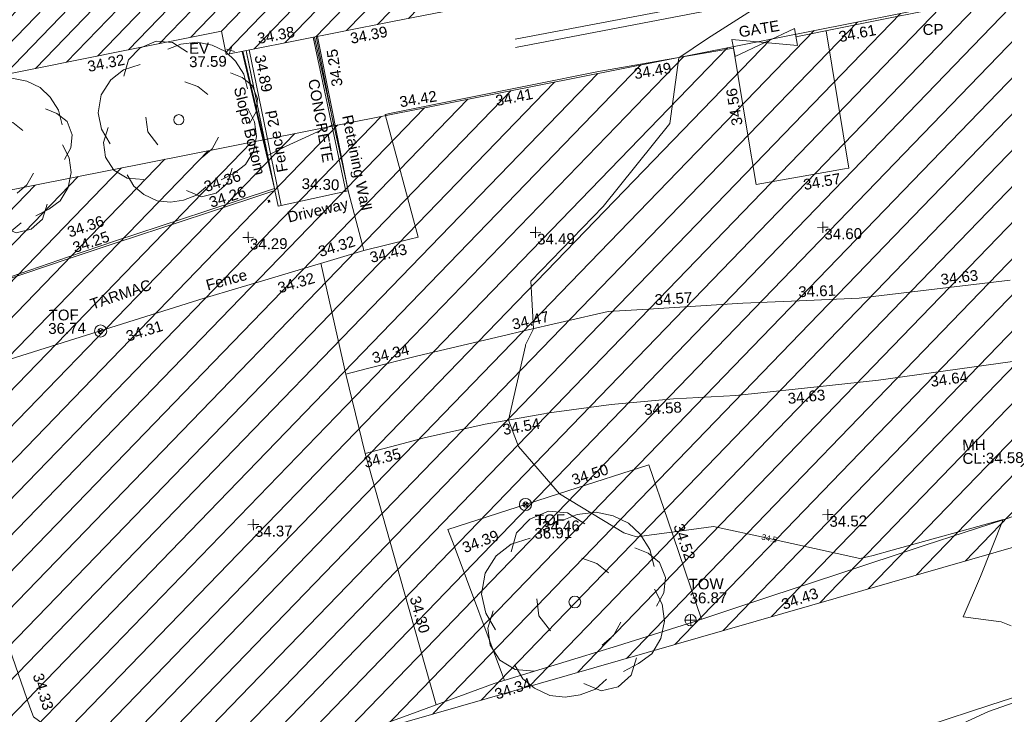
# Model space of a CAD drawing. Header units: millimetres. Extents: x -290717 to 520720, y -103372 to 287762.
# Tile 350 of 375: x 325939 to 360209, y 223843 to 248016. Entities that reach past the tile are written whole.
import ezdxf

# ---------------------------------------------------------------- set-up
doc = ezdxf.new("R2010")
doc.units = ezdxf.units.MM
doc.linetypes.add('IMPORT-HIDDEN2 _3_', pattern=[4762.5, 3175, -1587.5])
doc.linetypes.add('IMPORT-UG_ELEC_STREET LIGHTING_QLB2 _2_', pattern=[2700, 1500, -300.0000000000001, 0, -250, 150, -300.0000000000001, 0, -200])
for name, color, linetype, lineweight, true_color in [('00__TOPO__TOP_OF_FENCE_SYMBOL', 7, 'Continuous', 9, 0x666666), ('00_TOPO_EAVE', 7, 'Continuous', 9, 0x666666), ('00_TOPO_FENCE', 7, 'Continuous', 9, 0x3f7f4f), ('00_TOPO_SERV_MH', 7, 'Continuous', 9, 0x666666), ('00_TOPO_TOP_OF_WALL', 7, 'Continuous', 9, 0x666666), ('00_TOPO_TREE', 7, 'Continuous', 9, 0x666666), ('00_UAV_BUILDING_HATCH', 7, 'Continuous', 9, 0x999999), ('00_UAV_BUILDING_OUTLINE', 5, 'Continuous', 9, 0x0000ff), ('00_UAV_EAVE', 7, 'Continuous', 9, 0x666666), ('00_UAV_FENCE', 7, 'Continuous', 9, 0x264c2f), ('00_UAV_FENCE_2D', 7, 'Continuous', 9, 0x264c2f), ('00_UAV_FORM_LINES', 7, 'Continuous', 9, 0x666666), ('00_UAV_FURN_POLE_CAMERA', 7, 'Continuous', 9, 0x5200a5), ('00_UAV_GATE', 7, 'Continuous', 9, 0xa50000), ('00_UAV_KERB_BOTTOM', 1, 'Continuous', 9, 0xff0000), ('00_UAV_KERB_TOP', 7, 'Continuous', 9, 0xa500a5), ('00_UAV_LEVEL_SPOT', 7, 'Continuous', 9, 0x666666), ('00_UAV_SLOPE_BOTTOM', 30, 'Continuous', 9, 0xff7f00), ('00_UAV_TOP_OF_FENCE', 6, 'Continuous', 9, 0xff00ff), ('00_UAV_TRACK', 7, 'Continuous', 9, 0x666666), ('00_UAV_WALL_RETAINING', 7, 'Continuous', 9, 0x7c00a5), ('01_DTM_CONTOUR_MNR', 7, 'Continuous', 9, 0xa5a552), ('01_DTM_CONTOUR_MNR_LABELS', 7, 'Continuous', 9, 0xa5a552), ('12333-PUM-2D-U-0001-C01 - Rev2_REVIT IMPORT_dwg', 7, 'Continuous', 9, 0x767676), ('PUM-CHAMBER EXTENTS', 6, 'IMPORT-HIDDEN2 _3_', 9, 0xff00ff), ('PUM-UNABLE TO SURVEY', 190, 'Continuous', 9, 0x7f00ff)]:
    doc.layers.add(name, color=color, linetype=linetype, lineweight=lineweight, true_color=true_color)
for name, color, linetype, lineweight in [('00_TOPO_ROAD_EDGE', 7, 'Continuous', 9), ('00_UAV_DRIVE_WAY', 7, 'Continuous', 9), ('00_UAV_SURFACE', 7, 'Continuous', 9), ('00_UAV_SURVEY_TEXT', 7, 'Continuous', 9), ('GEN-TEXT', 7, 'Continuous', 9)]:
    doc.layers.add(name, color=color, linetype=linetype, lineweight=lineweight)
doc.styles.add('Swis721 Lt BT_1', font='swissl.ttf', dxfattribs={"height": 200})
doc.styles.add('Swis721 Lt BT_2', font='swissl.ttf', dxfattribs={"height": 375})

# ---------------------------------------------------------------- blocks, each defined once
blk = doc.blocks.new('12333-PUM-2D-U-0001-C01 - Rev2_REVIT IMPORT_dwg_CONIFEROUS_TREE_2-2077541-Site Location Plan Existing')
at = {"layer": '00_TOPO_TREE', "color": 254, "true_color": 0xcccccc, "flags": 128}
for points in [[(534248960.8834296, 725778900.2767088), (534249159.257279, 725779561.5228732), (534249622.1295941, 725780024.3951882), (534250283.3757585, 725780288.8936539), (534250944.6219227, 725780222.7690374), (534251539.7434708, 725779826.0213388)], [(534250746.2480735, 725779958.2705718), (534251275.245005, 725780156.644421), (534251936.4911693, 725780222.7690374), (534252531.6127173, 725780090.5198047), (534253060.6096487, 725779826.0213388), (534253457.3573473, 725779429.2736402), (534253787.9804295, 725778900.2767088), (534253920.2296624, 725778305.1551609)], [(534248365.7618819, 725776189.1674349), (534248035.1387997, 725776784.2889827), (534247902.8895667, 725777445.5351472), (534248035.1387997, 725778172.905928), (534248431.8864983, 725778768.0274758), (534248960.8834296, 725779164.7751745), (534249622.1295941, 725779363.1490238)], [(534253258.9834982, 725778966.4013253), (534253721.8558131, 725778768.0274758), (534254118.6035118, 725778437.4043939), (534254316.9773609, 725777908.4074622), (534254250.8527445, 725777379.4105308), (534253986.3542789, 725776916.5382156)], [(534251407.4942379, 725778635.7782431), (534251936.4911693, 725778437.4043939), (534252333.2388679, 725778106.7813116)], [(534250283.3757585, 725776123.0428184), (534249886.6280598, 725776652.0397501), (534249820.5034432, 725777247.1612979)], [(534253920.2296624, 725777511.6597636), (534254184.7281281, 725776982.6628323), (534254250.8527445, 725776387.5412842), (534254118.6035118, 725775792.4197363), (534253787.9804295, 725775263.4228048), (534253325.1081146, 725774932.7997226), (534252796.1111829, 725774668.3012569)], [(534249688.2542105, 725774734.4258734), (534249027.0080461, 725774800.5504899), (534248498.0111147, 725775131.173572), (534248167.3880324, 725775660.1705034), (534248101.2634162, 725776255.2920514), (534248299.6372653, 725776850.4135993)], [(534252729.9865665, 725776387.5412842), (534252465.4881009, 725775924.6689692), (534252068.7404021, 725775594.0458871)], [(534252200.9896351, 725774403.8027911), (534251804.2419365, 725774073.1797091), (534251275.245005, 725773874.8058598), (534250746.2480735, 725773808.6812433), (534250217.251142, 725773874.8058598), (534249688.2542105, 725774139.3043255), (534249291.5065119, 725774469.9274076), (534249027.0080461, 725774932.7997226)], [(534253258.9834982, 725775131.173572), (534253060.6096487, 725774536.052024), (534252597.7373337, 725774139.3043255), (534252002.6157858, 725774007.0550926), (534251407.4942379, 725774271.5535581)]]:
    blk.add_lwpolyline(points, dxfattribs=at)
at = {"layer": '00_TOPO_TREE', "color": 254, "true_color": 0xcccccc}
blk.add_circle((534251142.9957721, 725777114.912065), 203.9874949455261, dxfattribs=at)
blk = doc.blocks.new('12333-PUM-2D-U-0001-C01 - Rev2_REVIT IMPORT_dwg_TOW-2077202-Site Location Plan Existing')
at = {"layer": '00_TOPO_TOP_OF_WALL', "color": 254, "true_color": 0xcccccc, "flags": 128}
for points in [[(0, 525.0554400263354), (0, 0), (-525.0554401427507, 0)], [(525.0554401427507, 0), (0, 0), (0, -525.0554400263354)]]:
    blk.add_lwpolyline(points, dxfattribs=at)
at = {"layer": '00_TOPO_TOP_OF_WALL', "color": 254, "true_color": 0xcccccc}
blk.add_circle((0, 0), 525.0554401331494, dxfattribs=at)
blk = doc.blocks.new('12333-PUM-2D-U-0001-C01 - Rev2_REVIT IMPORT_dwg_CONIFEROUS_TREE-2077251-Site Location Plan Existing')
at = {"layer": '00_TOPO_TREE', "color": 254, "true_color": 0xcccccc, "flags": 128}
for points in [[(-1889.403682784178, 1545.875740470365), (-1717.639711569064, 2118.422311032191), (-1316.857112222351, 2519.204910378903), (-744.3105416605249, 2748.223538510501), (-171.763971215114, 2690.968881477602), (343.5279423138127, 2347.440939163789)], [(-343.5279423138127, 2461.950253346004), (114.5093140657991, 2633.714224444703), (687.0558846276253, 2690.968881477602), (1202.347798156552, 2576.459567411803), (1660.385054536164, 2347.440939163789), (2003.912996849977, 2003.912996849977), (2290.18628213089, 1545.875740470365), (2404.695596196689, 1030.583826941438)], [(-2404.695596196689, -801.5651986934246), (-2690.968881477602, -286.2732852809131), (-2805.478195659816, 286.2732852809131), (-2690.968881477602, 916.0745128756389), (-2347.440939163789, 1431.36642628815), (-1889.403682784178, 1774.894368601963), (-1316.857112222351, 1946.658339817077)], [(1832.149025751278, 1603.130397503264), (2232.93162509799, 1431.36642628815), (2576.459567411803, 1145.093141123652), (2748.223538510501, 687.0558846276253), (2690.968881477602, 229.0186282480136), (2461.950253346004, -171.763971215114)], [(229.0186282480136, 1316.857112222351), (687.0558846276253, 1145.093141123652), (1030.583826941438, 858.8198558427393)], [(2404.695596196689, 343.5279423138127), (2633.714224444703, -114.5093140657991), (2690.968881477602, -629.8012275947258), (2576.459567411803, -1145.093141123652), (2290.18628213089, -1603.130397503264), (1889.403682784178, -1889.403682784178), (1431.36642628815, -2118.422311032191)], [(-744.3105416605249, -858.8198558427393), (-1087.838483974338, -400.7825993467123), (-1145.093141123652, 114.5093140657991)], [(-1259.602455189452, -2061.167653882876), (-1832.149025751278, -2003.912996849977), (-2290.18628213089, -1717.639711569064), (-2576.459567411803, -1259.602455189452), (-2633.714224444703, -744.3105416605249), (-2461.950253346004, -229.0186282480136)], [(1374.111769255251, -629.8012275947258), (1145.093141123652, -1030.583826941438), (801.5651986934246, -1316.857112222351)], [(916.0745128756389, -2347.440939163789), (572.5465705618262, -2633.714224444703), (114.5093140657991, -2805.478195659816), (-343.5279423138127, -2862.732852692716), (-801.5651986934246, -2805.478195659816), (-1259.602455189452, -2576.459567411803), (-1603.130397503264, -2290.18628213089), (-1832.149025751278, -1889.403682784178)], [(1832.149025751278, -1717.639711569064), (1660.385054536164, -2232.93162509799), (1259.602455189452, -2576.459567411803), (744.3105416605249, -2690.968881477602), (229.0186282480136, -2461.950253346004)]]:
    blk.add_lwpolyline(points, dxfattribs=at)
at = {"layer": '00_TOPO_TREE', "color": 254, "true_color": 0xcccccc}
blk.add_circle((0, 0), 176.6246020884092, dxfattribs=at)
blk = doc.blocks.new('12333-PUM-2D-U-0001-C01 - Rev2_REVIT IMPORT_dwg_MSL_Eaves_SYM_1-V74-Site Location Plan Existing')
at = {"layer": '00_TOPO_EAVE', "color": 254, "true_color": 0xcccccc}
for p, q in [((356.5791934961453, -116.0873754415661), (-356.5791934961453, 116.0873754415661)), ((-116.0873754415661, -356.5791934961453), (116.0873754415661, 356.5791934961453))]:
    blk.add_line(p, q, dxfattribs=at)
blk = doc.blocks.new('12333-PUM-2D-U-0001-C01 - Rev2_REVIT IMPORT_dwg__U64-2077594-Site Location Plan Existing')
at = {"layer": '00_UAV_GATE', "color": 9, "true_color": 0xe1aaaa, "flags": 128}
blk.add_lwpolyline([(-47.75262215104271, 296.1750953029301), (47.75262215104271, -296.1750953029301), (-2224.75262217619, -54.82490460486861), (-2129.247377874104, -647.1750952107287)], close=True, dxfattribs=at)
blk = doc.blocks.new('12333-PUM-2D-U-0001-C01 - Rev2_REVIT IMPORT_dwg_MSL_Node_LineworkTOF-2077248-Site Location Plan Existing')
at = {"layer": '00__TOPO__TOP_OF_FENCE_SYMBOL', "color": 254, "true_color": 0xcccccc, "flags": 128}
for points in [[(165.3591892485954, 165.3591892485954), (0, 0), (-165.3591892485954, 165.3591892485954)], [(165.3591892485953, -165.3591892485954), (0, 0), (-165.3591892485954, -165.3591892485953)]]:
    blk.add_lwpolyline(points, dxfattribs=at)
at = {"layer": '00__TOPO__TOP_OF_FENCE_SYMBOL', "color": 254, "true_color": 0xcccccc}
for radius in [562.5594001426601, 233.853208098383]:
    blk.add_circle((0, 0), radius, dxfattribs=at)
blk = doc.blocks.new('12333-PUM-2D-U-0001-C01 - Rev2_REVIT IMPORT_dwg_UAV-2077255-Site Location Plan Existing')
at = {"layer": '00_UAV_LEVEL_SPOT', "color": 254, "true_color": 0xcccccc, "flags": 128}
for points in [[(0, -500.0000000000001), (0, 0), (-500.0000000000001, 0)], [(500.0000000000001, 0), (0, 0), (0, 500.0000000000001)]]:
    blk.add_lwpolyline(points, dxfattribs=at)
blk = doc.blocks.new('12333-PUM-2D-U-0001-C01 - Rev2_REVIT IMPORT_dwg_MGS62954_T2_Galway_ITM_3d_Rev1-2077680-Site Location Plan Existing')
at = {"layer": '00_UAV_BUILDING_HATCH', "true_color": 0xcccccc}
h = blk.add_hatch(dxfattribs=at)
h.set_pattern_fill('FP_1', color=254, style=0, pattern_type=2)
h.set_pattern_definition([(45, (0, 0), (-441.9417382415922, 441.9417382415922), [])])
h.paths.add_polyline_path([(534124497.0780003, 725775488.5585), (534146780.0780002, 725779531.5585002), (534146621.0780001, 725780328.5585), (534183857.1075, 725787049.1125003), (534184497.1075001, 725783702.1125), (534202575.1075001, 725786975.1125001), (534201976.1075, 725790381.1125002), (534239197.0865, 725797194.0905001), (534239338.0865, 725796376.0905), (534261663.0865001, 725800388.0905), (534259564.2060555, 725811742.1253059), (534258677.2803518, 725812121.8622999), (534251257.0865, 725810806.0905002), (534250975.0865, 725812184.0905002), (534249213.0865, 725811873.0905002), (534249448.0865, 725810468.0905002), (534244617.0865, 725809642.0905), (534241121.0865001, 725828862.0905), (534229957.0865001, 725826793.0905), (534233411.0865, 725807582.0905), (534221779.0865001, 725805445.0905001), (534220752.0865, 725810867.0905), (534215719.0865001, 725809946.0905), (534216316.0865, 725806625.0905), (534217076.0865, 725806760.0905001), (534217446.0865, 725804662.0905001), (534205756.3195, 725802533.209), (534204628.3195001, 725808845.209), (534205810.3195, 725809078.2090002), (534204970.3195, 725813494.209), (534194424.3195001, 725811546.2090001), (534194268.3195001, 725812372.2090002), (534192207.3194999, 725812030.2090001), (534192421.3195001, 725810057.2090002), (534184208.6855001, 725808590.6470003), (534184063.6855001, 725809679.6470001), (534175719.6855001, 725808111.6470001), (534177568.6855001, 725797421.6470002), (534162796.3485001, 725794713.2465), (534162440.3485001, 725796856.2465003), (534164478.3485, 725797191.2465), (534163879.3485, 725800515.2465003), (534159002.3485, 725799595.2465), (534159605.3485, 725796262.2465003), (534160352.3485, 725796441.2465003), (534160696.3485, 725794215.2465001), (534156777.3485, 725793541.2465), (534156175.3485, 725796880.2465001), (534147633.3485, 725795342.2464999), (534144688.0165, 725811270.4695), (534133601.7440001, 725809323.8415002), (534137148.0780001, 725790044.5585), (534122321.078, 725787372.5585), (534123537.0795538, 725780731.4911917)])
at = {"layer": '00_TOPO_FENCE', "color": 254, "true_color": 0xcccccc, "flags": 128}
blk.add_lwpolyline([(534231438.2098914, 725775834.3882672), (534232113.6925469, 725773786.9584414), (534232235.1054668, 725773448.7827736), (534232526.9667323, 725773221.1372914), (534233467.186601, 725772541.1301894), (534234676.3215349, 725771621.4056882), (534235775.9077348, 725770791.8718326), (534236071.2191226, 725770585.2416841), (534237857.5365143, 725771105.8772175), (534241411.2162763, 725772012.8382572), (534242599.8996788, 725772363.924992), (534245108.5874559, 725773226.6985188), (534248284.221068, 725774322.8624966), (534251226.5518498, 725775165.488486), (534252602.1411114, 725775560.015511), (534255307.568252, 725776366.4781848), (534257937.8642937, 725777184.1431701), (534260315.45191, 725777925.5382607), (534263371.8823286, 725778877.5630773), (534266101.5531028, 725779715.6278694), (534268210.3965186, 725780397.2926203)], dxfattribs=at)
at = {"layer": '00_TOPO_ROAD_EDGE', "color": 254, "true_color": 0xcccccc, "flags": 128}
blk.add_lwpolyline([(534228158.0334958, 725760976.8865794), (534228408.4860388, 725761419.215257), (534228494.6185971, 725761515.9354036), (534229899.5015501, 725762046.8865243), (534230316.4563295, 725762196.9467785), (534231471.8286046, 725762586.9456995), (534232384.1546838, 725762864.9696522), (534233885.5851562, 725763370.0222597), (534236228.7905865, 725764111.0928912), (534239069.7085375, 725764926.577848), (534241054.7838929, 725765500.6868801), (534244400.1582739, 725766558.238241), (534246764.155405, 725767297.4836054), (534249129.2063129, 725768018.6392627), (534250938.3041086, 725768620.3285816), (534253561.3453248, 725769446.2344966), (534255595.1949652, 725770090.6544462), (534258204.6245463, 725770915.9843466), (534260937.3468437, 725771795.9753264), (534263351.2105789, 725772601.7427032), (534265558.8426977, 725773283.1146075), (534266930.3170608, 725773697.0425295)], dxfattribs=at)
at = {"layer": '00_UAV_BUILDING_OUTLINE', "color": 254, "true_color": 0xcccccc, "flags": 128}
blk.add_lwpolyline([(534250013.38144, 725798294.5354407), (534245092.2405491, 725797410.1628872), (534240171.0996585, 725796525.7903339), (534239338.0864999, 725796376.0905), (534239197.0865, 725797194.0905001), (534235928.6582541, 725796595.8330029), (534231010.4406745, 725795695.5958499)], dxfattribs=at)
at = {"layer": '00_UAV_DRIVE_WAY', "color": 254, "true_color": 0xcccccc, "flags": 128}
blk.add_lwpolyline([(534240955.6303744, 725791612.8572106), (534241057.4875001, 725791069.0949999), (534243502.6337842, 725791559.0232078), (534243966.1960754, 725789663.5256425), (534244012.6261095, 725789473.6740991)], dxfattribs=at)
at = {"layer": '00_UAV_FENCE', "color": 254, "true_color": 0xcccccc, "flags": 128}
for points in [[(534244708.1032816, 725831507.3760169), (534244973.6655178, 725830132.9749701), (534245179.7750001, 725829066.2680001), (534245903.7432877, 725825221.3338859), (534246086.7750002, 725824249.2680002), (534246776.7054646, 725820299.062012), (534247406.5835, 725816692.687), (534248723.6484553, 725816930.4293178), (534252198.5835001, 725817557.6870002), (534253641.6945826, 725817830.206652), (534258554.8414674, 725818758.0140083), (534259744.5835001, 725818982.6870002), (534260478.9040329, 725815265.31368), (534261220.5835001, 725811510.687), (534261433.4500643, 725810357.3718083), (534262340.9640173, 725805440.4435323), (534262452.5835001, 725804835.6870003), (534263288.5879977, 725800537.9091485), (534263879.5835001, 725797499.6870002), (534262010.4292553, 725797158.6120657), (534259177.5835001, 725796641.6870002)], [(534260237.0659497, 725796835.0166346), (534260940.0725001, 725792043.2185001), (534260785.1811431, 725792018.5374824), (534257708.0725, 725791528.2185), (534257431.2232041, 725793391.832), (534257000.5835, 725796290.6870002), (534254956.7718734, 725795973.0271285), (534252226.5835001, 725795548.687), (534250027.5646753, 725795145.2284365), (534245109.6706828, 725794242.932183), (534244843.4875, 725794194.0949999), (534245915.4875001, 725789903.095), (534245617.0791563, 725789835.7528487), (534244012.6261095, 725789473.6740991), (534240784.0064251, 725788571.3833876), (534238428.4875002, 725787913.095), (534235978.8189153, 725787189.8141983), (534231183.4780138, 725785773.9581786), (534228661.7342402, 725785029.3967024)], [(534248646.7547857, 725774426.6850629), (534246971.846915, 725779137.5214374), (534246767.8820001, 725779711.192), (534250968.6062211, 725780985.6839765), (534253799.5810001, 725781844.5964999), (534254425.1280814, 725779903.1033345), (534255541.2222182, 725776439.1128478)]]:
    blk.add_lwpolyline(points, dxfattribs=at)
at = {"layer": '00_UAV_FENCE_2D', "color": 254, "true_color": 0xcccccc}
for p, q in [((534243421.2277765, 725791542.7120774), (534242383.1326765, 725796923.312236)), ((534241168.124311, 725791091.2630373), (534240144.0688993, 725796520.9326673))]:
    blk.add_line(p, q, dxfattribs=at)
at = {"layer": '00_UAV_FORM_LINES', "color": 254, "true_color": 0xcccccc, "flags": 128}
for points in [[(534261663.0865, 725800388.0905), (534261813.5835, 725799269.6869999), (534261690.5835001, 725799081.6870002), (534261432.5835001, 725798876.6870002), (534260959.5835001, 725798690.687), (534258289.5835001, 725797992.687), (534254401.5835001, 725797309.687), (534249413.5835001, 725796443.687)], [(534249406.5835, 725796734.687), (534255011.5835001, 725797694.687), (534258773.5835001, 725798431.6869999), (534259064.5835001, 725798522.687), (534259383.5835001, 725798731.6870002), (534259582.5835001, 725798944.687), (534260048.0828809, 725800097.8600622)]]:
    blk.add_lwpolyline(points, dxfattribs=at)
at = {"layer": '00_UAV_KERB_BOTTOM', "color": 254, "true_color": 0xcccccc, "flags": 128}
blk.add_lwpolyline([(534228986.732711, 725787858.389105), (534233752.9475395, 725789369.4127324), (534235398.4875001, 725789891.095), (534238525.5759619, 725790859.9566733), (534240955.6303744, 725791612.8572106)], dxfattribs=at)
at = {"layer": '00_UAV_KERB_TOP', "color": 254, "true_color": 0xcccccc, "flags": 128}
blk.add_lwpolyline([(534228978.2132745, 725787884.9511145), (534233734.8730469, 725789425.7777592), (534235377.5518777, 725789957.8913499), (534238504.2007972, 725790926.6168402), (534240942.656082, 725791682.1202089)], dxfattribs=at)
at = {"layer": '00_UAV_SLOPE_BOTTOM', "color": 254, "true_color": 0xcccccc}
blk.add_line((534240942.656082, 725791682.1202089), (534239894.6623052, 725796476.1120958), dxfattribs=at)
at = {"layer": '00_UAV_SLOPE_BOTTOM', "color": 254, "true_color": 0xcccccc, "flags": 128}
blk.add_lwpolyline([(534243502.6337842, 725791559.0232078), (534242612.3888392, 725796479.1255894), (534242527.3287966, 725796949.2255545)], dxfattribs=at)
at = {"layer": '00_UAV_SURFACE', "color": 254, "true_color": 0xcccccc}
blk.add_line((534243313.5810001, 725785179.5965002), (534242514.8252315, 725789055.0890838), dxfattribs=at)
at = {"layer": '00_UAV_SURFACE', "color": 254, "true_color": 0xcccccc, "flags": 128}
blk.add_lwpolyline([(534243938.5810001, 725782402.5965002), (534245213.0040064, 725777567.7394766), (534246253.1247293, 725773621.7694507)], dxfattribs=at)
at = {"layer": '00_UAV_TRACK', "color": 254, "true_color": 0xcccccc, "flags": 128}
blk.add_lwpolyline([(534267941.0210001, 725785392.4535003), (534265103.5852935, 725785043.8023375), (534261846.5810001, 725784643.5965002), (534260135.0774892, 725784489.8501036), (534256870.5810002, 725784196.5965), (534255149.3758191, 725784140.1795144), (534254696.3995661, 725784125.3320371), (534252527.1095048, 725783963.0848156), (534250366.5164877, 725783710.1394736), (534250283.5810001, 725783698.5965003), (534250172.8414637, 725783680.7206595), (534248136.0315599, 725783351.9339362), (534246004.8826069, 725782915.6454177), (534245269.3323982, 725782733.0132031), (534243938.5810002, 725782402.5965003), (534243313.5810002, 725785179.5965003), (534244073.4168576, 725785360.711374), (534245826.5810003, 725785778.5965), (534248950.9787619, 725786450.4633884), (534249430.5810002, 725786553.5965002), (534252475.5810003, 725787199.5965002), (534253869.7643498, 725787262.9144219), (534257165.5810001, 725787412.5965002), (534258865.5863911, 725787455.3270448), (534261223.5810002, 725787514.5965003), (534263851.0280789, 725787781.3373251), (534266483.5810003, 725788048.5965)], dxfattribs=at)
at = {"layer": '00_UAV_WALL_RETAINING', "color": 254, "true_color": 0xcccccc, "flags": 128}
for points in [[(534242426.2512083, 725796931.0610178), (534243403.1881758, 725792055.3389051), (534243502.6337842, 725791559.0232078)], [(534240942.656082, 725791682.1202089), (534240039.7645847, 725796502.1882595), (534240051.9548016, 725796437.1110322), (534240942.656082, 725791682.1202089), (534240955.6303744, 725791612.8572106)]]:
    blk.add_lwpolyline(points, dxfattribs=at)
at = {"layer": '01_DTM_CONTOUR_MNR', "color": 254, "true_color": 0xcccccc, "flags": 128}
for points in [[(534264584.8839908, 725772656.1310908), (534265472.1035106, 725773054.5263966), (534266371.8938308, 725773347.6954806)], [(534266312.2251985, 725776016.0347903), (534265969.4487734, 725776160.1796023), (534264650.0000001, 725776360), (534265276.9124361, 725777757.2384726), (534266100.0000001, 725779720.0000001), (534262214.2360799, 725778726.3858082), (534261556.9168902, 725778552.6656457), (534261355.9960047, 725778502.0348176), (534261090.0000001, 725778450.0000005), (534257943.6551334, 725779200.0307308), (534256018.5512643, 725779658.9400756), (534254559.0204957, 725779480.6350863), (534253324.1033404, 725779349.4741473), (534252894.3364874, 725779489.5036461), (534250680.0000002, 725780890), (534249273.2133034, 725782555.5330715), (534248940.0000002, 725783480), (534249576.3133335, 725786059.4200002), (534249583.143258, 725786087.3118593), (534249870.0000001, 725786640.0000001), (534249801.6673495, 725788302.362524), (534252370.6478323, 725790852.3624003), (534254738.8901, 725793709.5368247), (534255090, 725795990.0000002), (534256101.904259, 725796642.3298678), (534258290.0000001, 725797990)], [(534242489.5630952, 725796942.4387239), (534243040.0000001, 725793870), (534241354.7426084, 725793141.3414054), (534240720, 725792840.0000002), (534239919.859293, 725796480.6402175)]]:
    blk.add_lwpolyline(points, dxfattribs=at)
for name, p in [('12333-PUM-2D-U-0001-C01 - Rev2_REVIT IMPORT_dwg_CONIFEROUS_TREE-2077251-Site Location Plan Existing', (534237654.4875, 725794135.095)), ('12333-PUM-2D-U-0001-C01 - Rev2_REVIT IMPORT_dwg__U64-2077594-Site Location Plan Existing', (534259177.5835001, 725796641.6869999)), ('12333-PUM-2D-U-0001-C01 - Rev2_REVIT IMPORT_dwg_CONIFEROUS_TREE-2077251-Site Location Plan Existing', (534231185.4875001, 725792992.095)), ('12333-PUM-2D-U-0001-C01 - Rev2_REVIT IMPORT_dwg_CONIFEROUS_TREE_2-2077541-Site Location Plan Existing', (0, 0))]:
    blk.add_blockref(name, p)
at = {"xscale": 0.375, "yscale": 0.375, "zscale": 0.375}
for name, p in [('12333-PUM-2D-U-0001-C01 - Rev2_REVIT IMPORT_dwg_MSL_Eaves_SYM_1-V74-Site Location Plan Existing', (534239495.321, 725796517.616)), ('12333-PUM-2D-U-0001-C01 - Rev2_REVIT IMPORT_dwg_UAV-2077255-Site Location Plan Existing', (534240000.0000001, 725790000)), ('12333-PUM-2D-U-0001-C01 - Rev2_REVIT IMPORT_dwg_UAV-2077255-Site Location Plan Existing', (534250000.0000001, 725790000)), ('12333-PUM-2D-U-0001-C01 - Rev2_REVIT IMPORT_dwg_UAV-2077255-Site Location Plan Existing', (534260000.0000001, 725790000)), ('12333-PUM-2D-U-0001-C01 - Rev2_REVIT IMPORT_dwg_MSL_Node_LineworkTOF-2077248-Site Location Plan Existing', (534234804.3400366, 725786830.8029851)), ('12333-PUM-2D-U-0001-C01 - Rev2_REVIT IMPORT_dwg_MSL_Node_LineworkTOF-2077248-Site Location Plan Existing', (534249487.499082, 725780536.1818626)), ('12333-PUM-2D-U-0001-C01 - Rev2_REVIT IMPORT_dwg_UAV-2077255-Site Location Plan Existing', (534240000.0000001, 725780000)), ('12333-PUM-2D-U-0001-C01 - Rev2_REVIT IMPORT_dwg_UAV-2077255-Site Location Plan Existing', (534250000.0000001, 725780000)), ('12333-PUM-2D-U-0001-C01 - Rev2_REVIT IMPORT_dwg_UAV-2077255-Site Location Plan Existing', (534260000.0000001, 725780000)), ('12333-PUM-2D-U-0001-C01 - Rev2_REVIT IMPORT_dwg_TOW-2077202-Site Location Plan Existing', (534255161.579291, 725776412.869843))]:
    blk.add_blockref(name, p, dxfattribs=at)
at = {"layer": '00_TOPO_FENCE', "color": 251, "true_color": 0x666666, "char_height": 375, "width": 1495.902363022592, "attachment_point": 1, "line_spacing_factor": 1.005061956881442, "style": 'Swis721 Lt BT_2'}
for s, insert, rotation in [('34.43', (534258293.2991305, 725777068.180798), 18.003920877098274), ('34.33', (534232589.1187637, 725774998.7030681), 285.86931761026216), ('34.34', (534248255.0153583, 725774119.2051245), 17.702671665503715)]:
    blk.add_mtext(s, dxfattribs=dict(at, insert=insert, rotation=rotation))
at = {"layer": '00_TOPO_SERV_MH', "char_height": 375, "attachment_point": 1, "line_spacing_factor": 1.005061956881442, "style": 'Swis721 Lt BT_2'}
for s, insert, width in [('MH', (534264720.945186, 725782529.5228231), 949.779278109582), ('CL:34.58', (534264720.945186, 725782056.4296079), 2440.932744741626)]:
    blk.add_mtext(s, dxfattribs=dict(at, insert=insert, width=width))
at = {"layer": '00_TOPO_TOP_OF_WALL', "char_height": 375, "attachment_point": 1, "line_spacing_factor": 1.005061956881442, "style": 'Swis721 Lt BT_2'}
for s, insert, width in [('TOW', (534255114.1599703, 725777850.2556819), 1343.937678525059), ('36.87', (534255139.7526773, 725777364.3490717), 1495.902363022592)]:
    blk.add_mtext(s, dxfattribs=dict(at, insert=insert, width=width))
at = {"layer": '00_UAV_BUILDING_OUTLINE', "color": 251, "true_color": 0x666666, "char_height": 375, "width": 1495.902363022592, "attachment_point": 1, "line_spacing_factor": 1.005061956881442, "style": 'Swis721 Lt BT_2'}
for s, insert, rotation in [('34.38', (534240410.1366253, 725797091.6833394), 9.959019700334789), ('34.39', (534243639.9122636, 725797038.5275991), 10.187814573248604), ('34.32', (534234478.2878194, 725796219.6514407), 10.37267120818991)]:
    blk.add_mtext(s, dxfattribs=dict(at, insert=insert, rotation=rotation))
at = {"layer": '00_UAV_DRIVE_WAY', "color": 251, "true_color": 0x666666, "char_height": 375, "attachment_point": 1, "line_spacing_factor": 1.005061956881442, "style": 'Swis721 Lt BT_2'}
for s, insert, width, rotation in [('Driveway', (534241341.0486605, 725790856.6073656), 2436.183848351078, 12.007836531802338), ('34.32', (534242388.8667933, 725789628.07232), 1495.902363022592, 16.51331162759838)]:
    blk.add_mtext(s, dxfattribs=dict(at, insert=insert, width=width, rotation=rotation))
at = {"layer": '00_UAV_EAVE', "char_height": 375, "attachment_point": 1, "line_spacing_factor": 1.005061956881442, "style": 'Swis721 Lt BT_2'}
for s, insert, width in [('EV', (534238052.3704389, 725796796.738757), 736.078940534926), ('37.59', (534238047.7020357, 725796329.988133), 1495.902363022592)]:
    blk.add_mtext(s, dxfattribs=dict(at, insert=insert, width=width))
at = {"layer": '00_UAV_FENCE', "color": 251, "true_color": 0x666666, "char_height": 375, "attachment_point": 1, "line_spacing_factor": 1.005061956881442, "style": 'Swis721 Lt BT_2'}
for s, insert, width, rotation in [('34.61', (534260640.3379678, 725796797.3936095), 1495.902363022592, 10.341300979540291), ('34.49', (534253496.0716955, 725795635.7954186), 1495.902363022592, 8.83452316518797), ('34.42', (534245320.1400394, 725794801.6983914), 1495.902363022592, 8.484859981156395), ('34.41', (534248657.730449, 725794783.189833), 1495.902363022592, 10.396548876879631), ('34.56', (534256904.6336634, 725793566.3479601), 1495.902363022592, 98.4497837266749), ('34.57', (534259323.7699686, 725791675.4018847), 1495.902363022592, 9.05362864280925), ('34.43', (534244184.3034499, 725789400.7836607), 1495.902363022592, 12.716978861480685), ('Fence', (534238464.2902121, 725788534.1574239), 1681.10932225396, 14.404911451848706), ('34.32', (534240958.0084789, 725788392.5053524), 1495.902363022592, 15.61389202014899), ('34.31', (534235644.2918354, 725786800.6307429), 1495.902363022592, 16.449583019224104), ('34.50', (534251064.0579811, 725781532.1648326), 1495.902363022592, 16.87770052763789), ('34.39', (534247215.3637542, 725779228.2942908), 1495.902363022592, 20.127311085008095), ('34.52', (534254973.1633329, 725779817.023559), 1495.902363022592, 287.8588866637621)]:
    blk.add_mtext(s, dxfattribs=dict(at, insert=insert, width=width, rotation=rotation))
at = {"layer": '00_UAV_FENCE_2D', "color": 251, "true_color": 0x666666, "insert": (534241050.1111289, 725792215.7377063), "char_height": 375, "width": 2545.408465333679, "attachment_point": 1, "rotation": 99.74265644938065, "line_spacing_factor": 1.005061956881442, "style": 'Swis721 Lt BT_2'}
blk.add_mtext('Fence 2d', dxfattribs=at)
at = {"layer": '00_UAV_FURN_POLE_CAMERA', "color": 251, "true_color": 0x666666, "insert": (534263594.7926552, 725797005.5525048), "char_height": 375, "width": 816.8101791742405, "attachment_point": 1, "line_spacing_factor": 1.005061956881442, "style": 'Swis721 Lt BT_2'}
blk.add_mtext('CP', dxfattribs=at)
at = {"layer": '00_UAV_GATE', "color": 251, "true_color": 0x666666, "insert": (534257169.228745, 725797026.9973953), "char_height": 375, "width": 1567.13580888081, "attachment_point": 1, "rotation": 8.452318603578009, "line_spacing_factor": 1.005061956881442, "style": 'Swis721 Lt BT_2'}
blk.add_mtext('GATE', dxfattribs=at)
at = {"layer": '00_UAV_KERB_BOTTOM', "color": 251, "true_color": 0x666666, "char_height": 375, "width": 1495.902363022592, "attachment_point": 1, "line_spacing_factor": 1.005061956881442, "style": 'Swis721 Lt BT_2'}
for s, insert, rotation in [('34.26', (534238617.8139241, 725791406.9891429), 17.21448015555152), ('34.25', (534233841.5975599, 725789917.0380956), 17.59007365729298)]:
    blk.add_mtext(s, dxfattribs=dict(at, insert=insert, rotation=rotation))
at = {"layer": '00_UAV_KERB_TOP', "color": 251, "true_color": 0x666666, "char_height": 375, "width": 1495.902363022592, "attachment_point": 1, "line_spacing_factor": 1.005061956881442, "style": 'Swis721 Lt BT_2'}
for insert, rotation in [((534238446.8649717, 725791956.4122047), 17.214480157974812), ((534233664.3456587, 725790454.753841), 17.948714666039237)]:
    blk.add_mtext('34.36', dxfattribs=dict(at, insert=insert, rotation=rotation))
at = {"layer": '00_UAV_LEVEL_SPOT', "char_height": 375, "width": 1495.902363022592, "attachment_point": 1, "line_spacing_factor": 1.005061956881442, "style": 'Swis721 Lt BT_2'}
for s, insert in [('34.29', (534240051.8765643, 725789949.1441547)), ('34.49', (534250051.8765643, 725789949.1441547)), ('34.60', (534260051.8765643, 725789949.1441547)), ('34.37', (534240051.8765643, 725779949.1441548)), ('34.46', (534250051.8765643, 725779949.1441548)), ('34.52', (534260051.8765643, 725779949.1441548))]:
    blk.add_mtext(s, dxfattribs=dict(at, insert=insert))
at = {"layer": '00_UAV_SLOPE_BOTTOM', "color": 251, "true_color": 0x666666, "char_height": 375, "attachment_point": 1, "line_spacing_factor": 1.005061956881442, "style": 'Swis721 Lt BT_2'}
for s, insert, width, rotation in [('34.25', (534243007.3941473, 725795172.7783995), 1495.902363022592, 97.56898250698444), ('Slope Bottom', (534239951.5866629, 725795281.8597391), 3685.143599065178, 282.61647638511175)]:
    blk.add_mtext(s, dxfattribs=dict(at, insert=insert, width=width, rotation=rotation))
at = {"layer": '00_UAV_SURFACE', "color": 251, "true_color": 0x666666, "insert": (534245755.5980649, 725777452.2230185), "char_height": 375, "width": 1495.902363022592, "attachment_point": 1, "rotation": 284.76674841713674, "line_spacing_factor": 1.005061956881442, "style": 'Swis721 Lt BT_2'}
blk.add_mtext('34.30', dxfattribs=at)
at = {"layer": '00_UAV_SURVEY_TEXT', "color": 251, "true_color": 0x666666, "char_height": 375, "attachment_point": 1, "line_spacing_factor": 1.005061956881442, "style": 'Swis721 Lt BT_2'}
for s, insert, width, rotation in [('CONCRETE', (534242546.1751647, 725795497.4837548), 3286.236302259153, 279.13214776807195), ('TARMAC', (534234417.2139912, 725787933.9482392), 2450.430537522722, 17.76450893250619)]:
    blk.add_mtext(s, dxfattribs=dict(at, insert=insert, width=width, rotation=rotation))
at = {"layer": '00_UAV_TOP_OF_FENCE', "color": 251, "true_color": 0x666666, "char_height": 375, "attachment_point": 1, "line_spacing_factor": 1.005061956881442, "style": 'Swis721 Lt BT_2'}
for s, insert, width in [('TOF', (534233005.8420866, 725787598.4166346), 1163.479615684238), ('36.74', (534232983.4184449, 725787135.0399299), 1495.902363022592), ('TOF', (534249801.5840464, 725780176.7675217), 1163.479615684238), ('36.91', (534249779.1604046, 725779713.3908169), 1495.902363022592)]:
    blk.add_mtext(s, dxfattribs=dict(at, insert=insert, width=width))
at = {"layer": '00_UAV_TRACK', "char_height": 375, "width": 1495.902363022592, "attachment_point": 1, "line_spacing_factor": 1.005061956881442, "style": 'Swis721 Lt BT_2'}
for s, insert, rotation in [('34.63', (534264049.7305789, 725788299.2848912), 5.796859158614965), ('34.61', (534259103.0635236, 725787956.6821845), 1.4398568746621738), ('34.57', (534254097.0388451, 725787768.9763435), 2.600345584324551), ('34.47', (534249092.0327258, 725786986.9856561), 12.055422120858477), ('34.34', (534244201.777586, 725785900.4111869), 13.406881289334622), ('34.64', (534263629.8939028, 725784752.4952496), 7.005129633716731), ('34.63', (534258657.4743915, 725784247.2709283), 5.133170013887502), ('34.58', (534253661.5712974, 725783948.2052552), 3.1896149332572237), ('34.54', (534248711.1232369, 725783334.4623606), 9.169721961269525), ('34.35', (534243846.2010428, 725782267.458088), 13.944173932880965)]:
    blk.add_mtext(s, dxfattribs=dict(at, insert=insert, rotation=rotation))
at = {"layer": '00_UAV_WALL_RETAINING', "color": 251, "true_color": 0x666666, "char_height": 375, "attachment_point": 1, "line_spacing_factor": 1.005061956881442, "style": 'Swis721 Lt BT_2'}
for s, insert, width, rotation in [('34.89', (534240692.5985827, 725796372.3989176), 1495.902363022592, 280.6096500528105), ('Retaining Wall', (534243704.8297568, 725794228.7474735), 3832.359387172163, 280.45504932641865), ('34.30', (534241901.2916568, 725792026.6713192), 1495.902363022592, 356.9363997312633)]:
    blk.add_mtext(s, dxfattribs=dict(at, insert=insert, width=width, rotation=rotation))
at = {"layer": '01_DTM_CONTOUR_MNR_LABELS', "color": 251, "true_color": 0x666666, "insert": (534257972.0815122, 725779306.9817698), "char_height": 200, "width": 620.5117196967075, "attachment_point": 2, "rotation": 346.5919760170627, "line_spacing_factor": 1.005061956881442, "style": 'Swis721 Lt BT_1'}
blk.add_mtext('34.5', dxfattribs=at)
blk = doc.blocks.new('12333-PUM-2D-U-0001-C01 - Rev2_REVIT IMPORT_dwg-1620468-Site Location Plan Existing')
at = {"layer": 'PUM-CHAMBER EXTENTS', "true_color": 0xfff4d4}
h = blk.add_hatch(dxfattribs=at)
h.set_pattern_fill('FP_14', style=0, pattern_type=2)
h.set_pattern_definition([(45, (-533641079.65, -725615854.3560001), (-618.7184335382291, 618.7184335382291), [])])
h.paths.add_polyline_path([(548820.3501529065, 143595.6438214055), (598554.7265481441, 155705.0015586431), (665880.350152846, 173780.643821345), (683590.8699340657, 180379.6662089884), (684126.292145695, 185226.5029211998), (699646.6566527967, 190872.8378213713), (682988.0270851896, 214267.7933273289), (606098.2658213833, 215609.9091025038), (611594.7356529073, 198837.6438862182), (620808.8827925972, 194892.6093451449), (622809.8820558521, 181730.4029184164), (546425.3200724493, 167969.8622055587), (546575.8377649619, 166438.0438213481), (546752.1501529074, 166438.0438213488), (546742.8316869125, 165904.1892620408), (546628.8411191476, 165898.6287465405), (546695.6373264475, 165218.8438213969), (546866.4501528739, 165218.8438214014), (546857.1396212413, 164685.44382141), (546748.0496345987, 164685.443821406), (546816.1401362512, 163992.4868641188), (546980.7501529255, 163999.6438213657), (547018.8501528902, 163466.243821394), (546868.4915593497, 163459.7064912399), (546935.2364494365, 162780.4438213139), (547056.9501529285, 162780.4438213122), (547056.9501528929, 162323.2438213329), (546980.1612849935, 162323.2438213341), (547055.375663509, 161557.7871773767), (547133.1501528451, 161561.2438213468), (547171.2501528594, 161104.0438213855), (547100.264113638, 161100.9574718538), (547167.3480998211, 160418.2438213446), (547285.5501528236, 160418.2438213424), (547285.5501528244, 159884.8438213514), (547219.7604079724, 159884.8438213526), (547286.664106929, 159203.9649537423), (547399.8501529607, 159199.0438213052), (547361.7501529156, 158665.643821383), (547339.521844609, 158666.0318179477), (547526.6396990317, 156761.7336279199), (547552.250152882, 156760.6438213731), (547555.1797682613, 156471.2813760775), (547638.9409207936, 155618.8442227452), (547666.5501528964, 155617.6438213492), (547669.1799035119, 155311.102130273), (547744.1895742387, 154547.7287972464), (547818.950152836, 154550.8438213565), (547809.6327004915, 154017.0473340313), (547796.3901281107, 154016.4838203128), (547863.8113582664, 153330.3380382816), (547895.1501528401, 153331.6438213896), (547933.2501528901, 152798.2438213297), (547916.1638860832, 152797.5464226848), (547983.733439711, 152109.8911528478), (548047.5501528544, 152112.4438213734), (548085.6501528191, 151579.0438214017), (548036.0897145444, 151577.0614038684), (548096.0084987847, 150967.2680053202), (548123.7501529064, 150969.4438213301), (548161.850152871, 150436.0438213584), (548148.313419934, 150434.9608827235), (548720.0288377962, 144616.6137303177)])
h.paths.add_polyline_path([(507602.6006529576, 195456.4678212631), (521342.9320607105, 197371.1634294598), (539189.5091527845, 196672.9153214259), (560381.4725447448, 200828.819264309), (577694.2496529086, 209009.0883214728), (593968.6270046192, 215821.6327356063), (467149.496982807, 218035.2688842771), (468398.9507812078, 211588.5258330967), (490993.690740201, 198483.5081887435), (503467.5815323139, 197676.0129840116), (507337.4300206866, 195598.8028811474)])
at = {"layer": 'GEN-TEXT', "color": 253, "true_color": 0xaaaaaa}
for p, q in [((599627.9948138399, 175351.288482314), (599698.7054919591, 175421.9991604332)), ((599698.7054919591, 175351.288482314), (599627.9948138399, 175421.9991604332))]:
    blk.add_line(p, q, dxfattribs=at)
at = {"layer": 'PUM-UNABLE TO SURVEY', "color": 7, "true_color": 0xfff4d4, "flags": 128}
for points in [[(548148.3134199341, 150434.9608827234), (548820.3501529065, 143595.6438214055), (598554.7265481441, 155705.0015586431), (665880.350152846, 173780.643821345), (683590.8699340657, 180379.6662089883), (684126.292145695, 185226.5029211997), (699646.6566527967, 190872.8378213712), (682988.0270851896, 214267.7933273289)], [(618484.5562082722, 195887.7691272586), (620808.8827925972, 194892.6093451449), (622809.8820558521, 181730.4029184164), (546425.3200724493, 167969.8622055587), (546575.8377649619, 166438.0438213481)]]:
    blk.add_lwpolyline(points, dxfattribs=at)
blk.add_blockref('12333-PUM-2D-U-0001-C01 - Rev2_REVIT IMPORT_dwg_MGS62954_T2_Galway_ITM_3d_Rev1-2077680-Site Location Plan Existing', (-533641079.6498471, -725615854.3561786))

msp = doc.modelspace()

# ---------------------------------------------------------------- block references
at = {"layer": '12333-PUM-2D-U-0001-C01 - Rev2_REVIT IMPORT_dwg', "color": 254, "linetype": 'IMPORT-UG_ELEC_STREET LIGHTING_QLB2 _2_', "true_color": 0xffd4d4, "rotation": 0.9999999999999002}
msp.add_blockref('12333-PUM-2D-U-0001-C01 - Rev2_REVIT IMPORT_dwg-1620468-Site Location Plan Existing', (-261895.0770586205, 55869.5817132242), dxfattribs=at)

doc.saveas('drawing.dxf')
